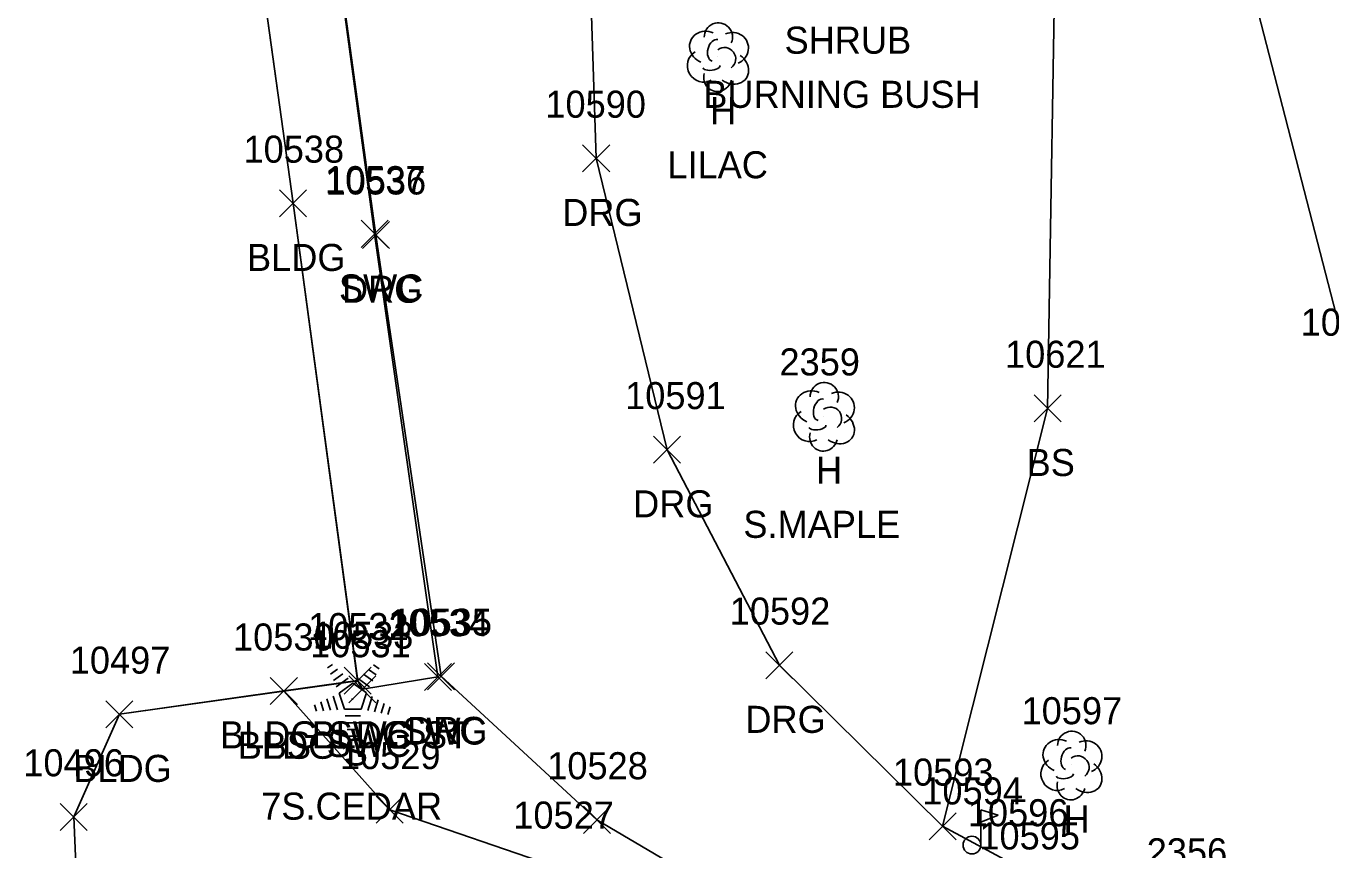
# Model space of a CAD drawing. Extents: x 1439173 to 1457902, y 641926 to 659889.
# Drawn here: x 1448003.6 to 1448100.1, y 647230.9 to 647291.7 of the extents above; entities that cross this region are included whole.
import ezdxf

# ---------------------------------------------------------------- set-up
doc = ezdxf.new("R2010")
doc.units = 0
for name, color, linetype in [('L_A', 7, 'Continuous'), ('L_C', 7, 'Continuous'), ('L_I', 7, 'Continuous'), ('L_TIC', 7, 'Continuous'), ('LAHR', 7, 'Continuous'), ('LBC', 7, 'Continuous'), ('LELB', 7, 'Continuous'), ('LMB', 7, 'Continuous'), ('LSOGP', 7, 'Continuous'), ('LTC', 7, 'Continuous'), ('LTD', 7, 'Continuous'), ('R_A', 7, 'Continuous'), ('R_I', 7, 'Continuous'), ('R_TIC', 7, 'Continuous'), ('RDG', 7, 'Continuous'), ('RSW', 7, 'Continuous')]:
    doc.layers.add(name, color=color, linetype=linetype)

msp = doc.modelspace()

# ---------------------------------------------------------------- linework, layer by layer
at = {"layer": 'L_TIC'}
for points in [[(1448022.367, 647277.637), (1448024.367, 647279.637)], [(1448024.367, 647277.637), (1448022.367, 647279.637)], [(1448078.148, 647262.484), (1448080.148, 647264.484)], [(1448080.148, 647262.484), (1448078.148, 647264.484)], [(1448021.679, 647241.591), (1448023.679, 647243.591)], [(1448023.679, 647241.591), (1448021.679, 647243.591)], [(1448021.679, 647241.591), (1448023.679, 647243.591)], [(1448023.679, 647241.591), (1448021.679, 647243.591)], [(1448027.139, 647242.36), (1448029.139, 647244.36)], [(1448029.139, 647242.36), (1448027.139, 647244.36)], [(1448009.524, 647239.883), (1448011.524, 647241.883)], [(1448011.524, 647239.883), (1448009.524, 647241.883)], [(1448006.146, 647232.297), (1448008.146, 647234.297)], [(1448008.146, 647232.297), (1448006.146, 647234.297)], [(1448029.507, 647232.829), (1448031.507, 647234.829)], [(1448031.507, 647232.829), (1448029.507, 647234.829)], [(1448070.381, 647231.608), (1448072.381, 647233.608)], [(1448072.381, 647231.608), (1448070.381, 647233.608)]]:
    msp.add_lwpolyline(points, dxfattribs=at)
at = {"layer": 'LAHR'}
msp.add_lwpolyline([(1448008.77, 647200.02), (1448007.825, 647217.582), (1448007.146, 647233.297)], dxfattribs=at)
at = {"layer": 'LBC'}
msp.add_lwpolyline([(1448010.524, 647240.883), (1448022.679, 647242.591), (1448028.139, 647243.36), (1448023.367, 647278.637), (1448017.459, 647321.21), (1448021.657, 647321.888), (1448021.557, 647322.454), (1448021.286, 647324.871), (1448019.685, 647337.068)], dxfattribs=at)
at = {"layer": 'LELB'}
for points in [[(1448120.765, 647212.608), (1448108.789, 647232.504), (1448101.657, 647265.85), (1448091.964, 647303.373), (1448087.688, 647349.912), (1448081.712, 647372.781), (1448075.059, 647380.708), (1448064.589, 647369.24), (1448071.832, 647383.644), (1448082.432, 647396.494), (1448090.004, 647400.055)], [(1448071.381, 647232.608), (1448079.148, 647263.484), (1448079.81, 647303.358), (1448074.349, 647348.204), (1448074.061, 647369.798), (1448075.059, 647380.708), (1448085.503, 647384.542), (1448100.049, 647384.824)], [(1448007.825, 647217.582), (1448017.779, 647201.739), (1448038.796, 647194.8), (1448055.559, 647198.621), (1448070.987, 647200.734), (1448071.981, 647209.343), (1448058.681, 647220.696), (1448043.314, 647229.432), (1448030.507, 647233.829), (1448022.679, 647242.591)]]:
    msp.add_lwpolyline(points, dxfattribs=at)
at = {"layer": 'LMB'}
for p, q in [((1448074.2, 647233.817), (1448075.493, 647233.435)), ((1448074.206, 647231.225), (1448074.204, 647233.82)), ((1448074.204, 647232.918), (1448075.487, 647233.426)), ((1448073.55, 647231.217), (1448073.55, 647231.217))]:
    msp.add_line(p, q, dxfattribs=at)
msp.add_circle((1448073.55, 647231.217), 0.656, dxfattribs=at)
at = {"layer": 'LSOGP'}
msp.add_lwpolyline([(1448014.178, 647149.273), (1448009.714, 647185.174), (1448010.279, 647191.946), (1448010.844, 647198.718), (1448008.768, 647200.031), (1448007.825, 647217.593), (1448007.147, 647233.309), (1448010.527, 647240.895), (1448022.681, 647242.603), (1448028.133, 647243.372), (1448023.368, 647278.648), (1448017.454, 647321.225)], dxfattribs=at)
at = {"layer": 'LTC'}
for p, q in [((1448025.919, 647244.301), (1448026.274, 647244.559)), ((1448029.318, 647244.542), (1448029.737, 647244.237)), ((1448026.129, 647243.836), (1448026.658, 647244.22)), ((1448026.339, 647243.37), (1448027.042, 647243.881)), ((1448026.548, 647242.904), (1448027.426, 647243.542)), ((1448028.576, 647243.845), (1448029.255, 647243.351)), ((1448028.946, 647244.193), (1448029.496, 647243.794)), ((1448026.773, 647242.449), (1448027.784, 647243.184)), ((1448027.784, 647243.184), (1448028.781, 647242.459)), ((1448028.204, 647243.497), (1448029.014, 647242.908)), ((1448025.407, 647241.797), (1448025.619, 647241.145)), ((1448025.863, 647242.014), (1448026.134, 647241.178)), ((1448026.318, 647242.23), (1448026.649, 647241.211)), ((1448026.773, 647242.449), (1448027.16, 647241.256)), ((1448028.781, 647242.459), (1448028.39, 647241.256)), ((1448029.219, 647242.188), (1448028.881, 647241.148)), ((1448029.664, 647241.937), (1448029.376, 647241.053)), ((1448030.108, 647241.687), (1448029.871, 647240.958)), ((1448024.952, 647241.58), (1448025.104, 647241.112)), ((1448028.39, 647241.256), (1448027.16, 647241.256)), ((1448028.352, 647240.756), (1448027.207, 647240.756)), ((1448030.552, 647241.437), (1448030.366, 647240.863)), ((1448028.268, 647240.256), (1448027.28, 647240.256)), ((1448028.184, 647239.756), (1448027.353, 647239.756)), ((1448028.101, 647239.256), (1448027.426, 647239.256))]:
    msp.add_line(p, q, dxfattribs=at)
at = {"layer": 'LTD'}
for p, q in [((1448054.758, 647289.484), (1448054.758, 647289.484)), ((1448054.758, 647289.484), (1448054.758, 647289.484)), ((1448062.588, 647262.916), (1448062.588, 647262.916)), ((1448062.588, 647262.916), (1448062.588, 647262.916)), ((1448080.886, 647237.145), (1448080.886, 647237.145)), ((1448080.886, 647237.145), (1448080.886, 647237.145))]:
    msp.add_line(p, q, dxfattribs=at)
for centre in [(1448054.805, 647290.918), (1448062.635, 647264.35), (1448080.933, 647238.579)]:
    msp.add_arc(centre, 1.047, 335.52715, 180.95627, dxfattribs=at)
for centre, major_axis, ratio, start_param, end_param in [((1448053.967, 647290.15), (1.21, -0.512), 0.895232, 1.570796, 4.712389), ((1448054.55, 647289.942), (-0.208, -0.792), 0.645439, 3.141593, 6.283185), ((1448055.8, 647290.067), (-1.141, -0.483), 0.949671, 1.570796, 4.712389), ((1448055.258, 647289.317), (-0.5, 0.667), 0.989748, 3.141593, 6.283185), ((1448053.675, 647288.775), (0.584, -1.042), 0.959034, 3.141593, 6.283185), ((1448055.759, 647288.651), (-1.09, 0.792), 0.841452, 1.570796, 4.712389), ((1448054.759, 647287.984), (0.265, 1.061), 0.942809, 1.570796, 4.712389), ((1448054.3, 647288.734), (-0.625, -0.083), 0.423636, 0, 3.141593), ((1448061.796, 647263.582), (1.21, -0.512), 0.895232, 1.570796, 4.712389), ((1448063.629, 647263.499), (-1.141, -0.483), 0.949671, 1.570796, 4.712389), ((1448062.379, 647263.374), (-0.208, -0.792), 0.645439, 3.141593, 6.283185), ((1448061.505, 647262.207), (0.584, -1.042), 0.959034, 3.141593, 6.283185), ((1448063.088, 647262.749), (-0.5, 0.667), 0.989748, 3.141593, 6.283185), ((1448063.588, 647262.082), (-1.09, 0.792), 0.841452, 1.570796, 4.712389), ((1448062.13, 647262.165), (-0.625, -0.083), 0.423636, 0, 3.141593), ((1448062.588, 647261.416), (0.265, 1.061), 0.942809, 1.570796, 4.712389), ((1448080.094, 647237.812), (1.21, -0.512), 0.895232, 1.570796, 4.712389), ((1448081.928, 647237.729), (-1.141, -0.483), 0.949671, 1.570796, 4.712389), ((1448080.678, 647237.604), (-0.208, -0.792), 0.645439, 3.141593, 6.283185), ((1448081.386, 647236.979), (-0.5, 0.667), 0.989748, 3.141593, 6.283185), ((1448079.803, 647236.437), (0.584, -1.042), 0.959034, 3.141593, 6.283185), ((1448081.886, 647236.312), (-1.09, 0.792), 0.841452, 1.570796, 4.712389), ((1448080.886, 647235.645), (0.265, 1.061), 0.942809, 1.570796, 4.712389), ((1448080.428, 647236.395), (-0.625, -0.083), 0.423636, 0, 3.141593)]:
    msp.add_ellipse(centre, major_axis=major_axis, ratio=ratio, start_param=start_param, end_param=end_param, dxfattribs=at)
at = {"layer": 'R_TIC'}
for points in [[(1448044.771, 647280.961), (1448046.771, 647282.961)], [(1448046.771, 647280.961), (1448044.771, 647282.961)], [(1448028.391, 647275.383), (1448030.391, 647277.383)], [(1448030.391, 647275.383), (1448028.391, 647277.383)], [(1448028.487, 647275.287), (1448030.487, 647277.287)], [(1448030.487, 647275.287), (1448028.487, 647277.287)], [(1448050.012, 647259.428), (1448052.012, 647261.428)], [(1448052.012, 647259.428), (1448050.012, 647261.428)], [(1448058.311, 647243.506), (1448060.311, 647245.506)], [(1448060.311, 647243.506), (1448058.311, 647245.506)], [(1448033.075, 647242.641), (1448035.075, 647244.641)], [(1448035.075, 647242.641), (1448033.075, 647244.641)], [(1448033.3, 647242.69), (1448035.3, 647244.69)], [(1448035.3, 647242.69), (1448033.3, 647244.69)], [(1448027.139, 647242.36), (1448029.139, 647244.36)], [(1448029.139, 647242.36), (1448027.139, 647244.36)], [(1448027.486, 647241.725), (1448029.486, 647243.725)], [(1448029.486, 647241.725), (1448027.486, 647243.725)], [(1448044.821, 647232.079), (1448046.821, 647234.079)], [(1448046.821, 647232.079), (1448044.821, 647234.079)], [(1448070.381, 647231.608), (1448072.381, 647233.608)], [(1448072.381, 647231.608), (1448070.381, 647233.608)]]:
    msp.add_lwpolyline(points, dxfattribs=at)
at = {"layer": 'RDG'}
for points in [[(1448009.715, 647185.162), (1448010.842, 647198.705), (1448030.057, 647185.639), (1448045.859, 647184.051), (1448072.517, 647189.786), (1448084.986, 647194.529), (1448085.863, 647201.104), (1448072.853, 647213.238), (1448062.464, 647223.285), (1448045.821, 647233.079), (1448034.3, 647243.69), (1448029.487, 647276.287), (1448023.129, 647322.601), (1448031.461, 647337.648), (1448032.306, 647341.805), (1448037.817, 647358.729), (1448043.207, 647370.792), (1448039.453, 647382.387)], [(1448066.291, 647375.336), (1448057.69, 647354.331), (1448048.349, 647327.308), (1448044.921, 647307.56), (1448045.771, 647281.961), (1448051.012, 647260.428), (1448059.311, 647244.506), (1448071.381, 647232.608), (1448076.967, 647229.606), (1448092.597, 647216.862), (1448110.057, 647209.764), (1448120.765, 647212.608), (1448129.311, 647223.42), (1448133.303, 647233.022), (1448137.141, 647239.411)]]:
    msp.add_lwpolyline(points, dxfattribs=at)
at = {"layer": 'RSW'}
msp.add_lwpolyline([(1448028.139, 647243.36), (1448028.486, 647242.725), (1448034.075, 647243.641), (1448029.391, 647276.383), (1448023.129, 647322.601), (1448021.557, 647322.454)], dxfattribs=at)

# ---------------------------------------------------------------- texts
at = {"layer": 'L_A'}
for s, p in [('SHRUB', (1448059.697, 647289.69)), ('H', (1448054.192, 647284.484)), ('BLDG', (1448019.957, 647273.637)), ('BS', (1448077.589, 647258.484)), ('H', (1448062.021, 647257.916)), ('BLDG', (1448024.73, 647238.36)), ('BLDG', (1448019.269, 647237.591)), ('BS', (1448021.12, 647237.591)), ('S', (1448027.11, 647237.093)), ('BLDG', (1448007.114, 647235.883)), ('H', (1448080.319, 647232.145))]:
    msp.add_text(s, height=2, dxfattribs=at).set_placement(p)
at = {"layer": 'L_C'}
for s, p in [('BURNING BUSH', (1448053.689, 647285.69)), ('LILAC', (1448051.034, 647280.484)), ('S.MAPLE', (1448056.651, 647253.916)), ('7S.CEDAR', (1448021.008, 647233.093))]:
    msp.add_text(s, height=2, dxfattribs=at).set_placement(p)
at = {"layer": 'L_I'}
for s, p in [('10538', (1448019.697, 647281.637)), ('10620', (1448097.854, 647268.85)), ('2359', (1448059.32, 647265.916)), ('10621', (1448075.998, 647266.484)), ('10532', (1448024.47, 647246.36)), ('10530', (1448018.923, 647245.591)), ('10530', (1448018.923, 647245.591)), ('10531', (1448024.622, 647245.093)), ('10497', (1448006.854, 647243.883)), ('10597', (1448077.217, 647240.145)), ('10529', (1448026.829, 647236.829)), ('10496', (1448003.421, 647236.297)), ('10593', (1448067.711, 647235.608)), ('10594', (1448069.88, 647234.217)), ('10527', (1448039.645, 647232.432)), ('10595', (1448074.099, 647230.891)), ('2356', (1448086.47, 647229.719))]:
    msp.add_text(s, height=2, dxfattribs=at).set_placement(p)
at = {"layer": 'LTC'}
msp.add_text('.', height=1.037, rotation=270, dxfattribs=at).set_placement((1448027.667, 647242.197))
at = {"layer": 'R_A'}
for s, p in [('DRG', (1448043.259, 647276.961)), ('SWC', (1448026.753, 647271.383)), ('DRG', (1448026.975, 647271.287)), ('DRG', (1448048.5, 647255.428)), ('SWC', (1448031.437, 647238.641)), ('DRG', (1448031.789, 647238.69)), ('DRG', (1448056.799, 647239.506)), ('BLDG SWC ST', (1448017.958, 647238.36)), ('SWC', (1448025.848, 647237.725))]:
    msp.add_text(s, height=2, dxfattribs=at).set_placement(p)
at = {"layer": 'R_I'}
for s, p in [('10590', (1448042.015, 647284.961)), ('10537', (1448025.722, 647279.383)), ('10536', (1448025.763, 647279.287)), ('10591', (1448047.91, 647263.428)), ('10592', (1448055.642, 647247.506)), ('10532', (1448024.47, 647246.36)), ('10534', (1448030.406, 647246.641)), ('10535', (1448030.631, 647246.69)), ('10533', (1448024.817, 647245.725)), ('10528', (1448042.151, 647236.079)), ('10593', (1448067.711, 647235.608)), ('10596', (1448073.243, 647232.606))]:
    msp.add_text(s, height=2, dxfattribs=at).set_placement(p)

doc.saveas('drawing.dxf')
